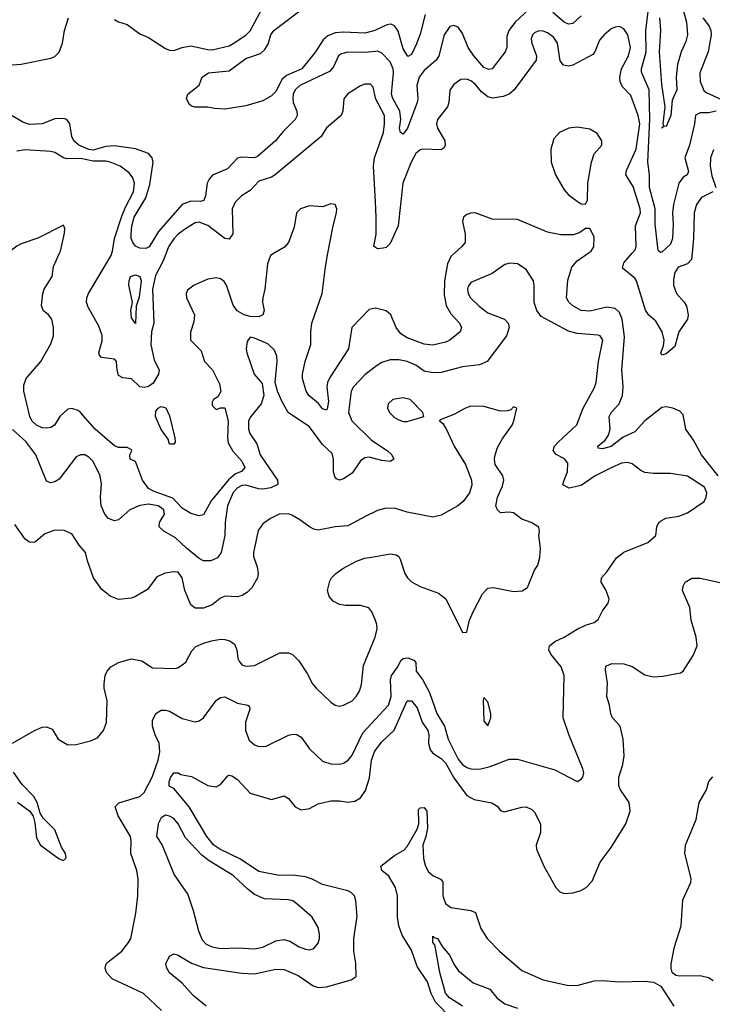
# Model space of a CAD drawing. Header units: inches. Extents: x 1552611 to 1694776, y 811966 to 917215.
# Tile 489 of 549: x 1668324 to 1671587, y 876459 to 881101. Entities that reach past the tile are written whole.
import ezdxf

# ---------------------------------------------------------------- set-up
doc = ezdxf.new("R2010")
doc.units = ezdxf.units.IN
doc.header["$MEASUREMENT"] = 0
for name, color, linetype in [('B6867', 7, 'Continuous'), ('B6868', 7, 'Continuous'), ('B6877', 7, 'Continuous'), ('B6878', 7, 'Continuous')]:
    doc.layers.add(name, color=color, linetype=linetype)

msp = doc.modelspace()

# ---------------------------------------------------------------- linework, layer by layer
at = {"layer": 'B6867', "color": 5}
for points, elevation in [([(1669522.6, 880000), (1669506.2, 879990), (1669490.8, 879950), (1669479.4, 879830), (1669469.1, 879790), (1669468.1, 879770), (1669475.3, 879730), (1669470, 879709.2), (1669450, 879699.7), (1669410, 879702.5), (1669381.1, 879710), (1669348.7, 879728.7), (1669330, 879755.1), (1669298.3, 879850), (1669287.4, 879867.4), (1669270, 879879.7), (1669250, 879884.5), (1669210, 879877.4), (1669146.3, 879850), (1669113.7, 879826.3), (1669107.8, 879810), (1669109.5, 879790), (1669146.6, 879710), (1669143.7, 879676.3), (1669128.3, 879628.3), (1669128.1, 879590), (1669179.2, 879539.2), (1669195, 879490), (1669231.5, 879450), (1669264.6, 879384.6), (1669271.5, 879348.5), (1669256.7, 879323.3), (1669236.4, 879310), (1669230, 879297.2), (1669230, 879282.8), (1669250, 879263.7), (1669270, 879270.6), (1669290, 879270.6), (1669306.1, 879210), (1669302.6, 879130), (1669306.2, 879106.1), (1669327.5, 879067.4), (1669370, 879019.4), (1669384.3, 878990), (1669369.2, 878970.8), (1669340.2, 878959.8), (1669307.7, 878932.3), (1669226.5, 878833.5), (1669190, 878766.6), (1669170, 878762.7), (1669130, 878773.7), (1669090, 878798.1), (1669045.8, 878845.8), (1668957, 878877), (1668931.1, 878891.1), (1668901.9, 878930), (1668870, 879019), (1668844, 879030), (1668842, 879050), (1668852.1, 879067.9), (1668850, 879074), (1668830, 879084), (1668790, 879083.5), (1668770, 879092.3), (1668679.8, 879170), (1668610.6, 879250), (1668598.4, 879258.4), (1668570, 879268.4), (1668550, 879265.2), (1668513, 879230), (1668488.4, 879190), (1668470, 879178.5), (1668450, 879175.4), (1668430, 879177.7), (1668403.2, 879190), (1668381.3, 879210), (1668371.4, 879230), (1668343.6, 879350), (1668342.5, 879377.5), (1668354.9, 879410), (1668423, 879490), (1668470, 879572.9), (1668483.6, 879610), (1668482.7, 879650), (1668475.2, 879690), (1668459.8, 879710), (1668434, 879730), (1668426.8, 879753.2), (1668432.2, 879810), (1668438.4, 879830), (1668476, 879890), (1668482.3, 879937.7), (1668511.5, 880000)], 920), ([(1669013.4, 880000), (1668998.2, 879961.8), (1668964.3, 879895.7), (1668949.1, 879830), (1668955.7, 879670), (1668944.7, 879630), (1668941.7, 879570), (1668956.6, 879496.6), (1668980.8, 879450), (1668977.6, 879430), (1668951.8, 879388.2), (1668930, 879372.2), (1668910, 879366.4), (1668890, 879370.4), (1668850, 879408.7), (1668810, 879412.3), (1668790, 879423), (1668782.4, 879450), (1668780.4, 879490), (1668770, 879501), (1668708.9, 879508.9), (1668699.7, 879519.7), (1668696.8, 879530), (1668712.2, 879587.8), (1668712, 879612), (1668695.9, 879655.9), (1668645.7, 879745.7), (1668639.2, 879770), (1668640.1, 879790), (1668647.5, 879810), (1668754.2, 879990), (1668757.9, 880000)], 880), ([(1670000, 879741.2), (1669998.4, 879741.6), (1669970, 879734.5), (1669888.7, 879650), (1669872.5, 879550), (1669785.3, 879414.7), (1669774.2, 879390), (1669771.3, 879370), (1669778.1, 879301.9), (1669772.9, 879267.1), (1669770, 879259.6), (1669750, 879266.2), (1669732.4, 879292.4), (1669686.4, 879330), (1669673.3, 879350), (1669656.2, 879410), (1669655.5, 879430), (1669669.4, 879490), (1669696, 879570), (1669695.1, 879630), (1669700.7, 879670), (1669748.2, 879810), (1669764.3, 879935.7), (1669776.3, 880000)], 920), ([(1670000, 879030.4), (1669970, 879038.4), (1669950, 879035.5), (1669930, 879021.5), (1669890, 878963.8), (1669850, 878936), (1669830, 878929.7), (1669815.8, 878935.8), (1669807.9, 878947.9), (1669803.1, 878970), (1669802.5, 879030), (1669795.5, 879055.5), (1669750, 879098.2), (1669690, 879181.5), (1669589.3, 879249.3), (1669559.7, 879299.7), (1669538, 879350), (1669527.6, 879390), (1669536.4, 879490), (1669534.7, 879514.7), (1669523.8, 879543.8), (1669492.8, 879572.8), (1669430, 879600.4), (1669410, 879604.7), (1669395.8, 879584.2), (1669391.5, 879550), (1669393.8, 879530), (1669428.5, 879430), (1669466.4, 879386.4), (1669473.7, 879330), (1669461.5, 879290), (1669412.2, 879230), (1669402.4, 879210), (1669402, 879170), (1669407.3, 879150), (1669441.7, 879101.7), (1669456.4, 879050), (1669538.2, 878930), (1669540.7, 878910), (1669506.4, 878893.6), (1669470, 878887.4), (1669449, 878889), (1669390, 878907.1), (1669370, 878904.7), (1669350, 878893.9), (1669330, 878872.2), (1669303, 878810), (1669292.1, 878730), (1669290.8, 878670), (1669272.7, 878590), (1669255.2, 878564.8), (1669224, 878550), (1669190, 878550.4), (1669170, 878560.9), (1669109.1, 878609.1), (1669058.6, 878658.6), (1669002.2, 878690), (1668980.4, 878710), (1668982.7, 878730), (1669005.4, 878770), (1669002.4, 878790), (1668975.6, 878810), (1668930, 878816.7), (1668890, 878810.6), (1668842.3, 878790), (1668790, 878742.8), (1668770, 878738.9), (1668742.6, 878750), (1668725, 878770), (1668707.5, 878810), (1668704.3, 878850), (1668708.5, 878911.5), (1668703.6, 878950), (1668670, 879017.7), (1668650, 879039.2), (1668630, 879049.7), (1668610, 879049.7), (1668590, 879039.7), (1668510, 878935.1), (1668490, 878922.2), (1668470, 878917.6), (1668450, 878925.4), (1668399.1, 879050), (1668352.7, 879112.7), (1668290, 879169)], 940), ([(1670000, 879465.7), (1669996.5, 879463.5), (1669952.2, 879427.8), (1669896.5, 879370), (1669886, 879350), (1669872.6, 879250), (1669888.6, 879210), (1669979.7, 879119.7), (1670000, 879106.4)], 940), ([(1670000, 878782.3), (1669957.3, 878762.7), (1669870, 878714.3), (1669810, 878709.7), (1669730, 878694.7), (1669710, 878698.9), (1669690, 878709.7), (1669643.9, 878743.9), (1669605.5, 878765.5), (1669590, 878771), (1669546.8, 878770), (1669504.9, 878750), (1669470, 878724.5), (1669447.2, 878692.8), (1669425.7, 878590), (1669425.3, 878570), (1669442.2, 878522.2), (1669446.7, 878490), (1669444.4, 878470), (1669417.4, 878422.6), (1669397.5, 878402.5), (1669372.7, 878387.3), (1669350, 878379.8), (1669290, 878383.1), (1669270, 878373.6), (1669230, 878342.2), (1669190, 878326.6), (1669150, 878326.9), (1669130, 878342), (1669102, 878410), (1669089.6, 878470), (1669070, 878495.8), (1669050, 878498.9), (1669008.9, 878491.1), (1668970, 878474), (1668925.7, 878414.3), (1668870, 878381.1), (1668850, 878374.3), (1668790, 878367.6), (1668750, 878383), (1668710, 878415.1), (1668672, 878470), (1668643.1, 878550), (1668634, 878590), (1668603.1, 878623.1), (1668570, 878677), (1668532.5, 878692.5), (1668490, 878695.2), (1668442.8, 878677.2), (1668399.4, 878640.6), (1668390, 878636.3), (1668370, 878638.7), (1668350, 878651.8), (1668300.5, 878720.5)], 960), ([(1670000, 878268.7), (1669997, 878277), (1669982.9, 878310), (1669968.1, 878328.1), (1669930, 878339.7), (1669859.1, 878339.1), (1669830, 878344.5), (1669800.1, 878360.1), (1669782, 878382), (1669774.5, 878410), (1669785.6, 878454.4), (1669793.6, 878470), (1669813.3, 878490), (1669845.9, 878514.1), (1669910, 878548.1), (1669950, 878562.6), (1670000, 878570.8)], 960), ([(1668289.3, 877690), (1668392.7, 877750), (1668430, 877765.3), (1668450, 877766.7), (1668476.3, 877756.3), (1668505.5, 877710), (1668550, 877682.8), (1668590, 877683.6), (1668658, 877702), (1668690, 877716.3), (1668718.4, 877750), (1668732.4, 877787.6), (1668735.1, 877890), (1668721.1, 877950), (1668721, 877970), (1668726.6, 878010), (1668735.8, 878030), (1668753.1, 878050), (1668790, 878071.5), (1668850, 878087.8), (1668898.9, 878078.9), (1668950, 878046), (1669057.2, 878042.7), (1669072.1, 878047.9), (1669107.2, 878072.7), (1669134, 878126), (1669154, 878146), (1669190, 878162.6), (1669227.7, 878172.3), (1669270, 878180.2), (1669290, 878178.5), (1669313.1, 878173.1), (1669336.4, 878156.4), (1669347.6, 878130), (1669351.4, 878090), (1669357.5, 878077.5), (1669370, 878060.3), (1669390, 878052.8), (1669430, 878057.3), (1669550, 878116.5), (1669590, 878116.9), (1669608.4, 878108.4), (1669638.8, 878078.8), (1669678.9, 878018.9), (1669703.8, 877970), (1669720.5, 877950), (1669790, 877883.1), (1669810, 877870.3), (1669830, 877865.2), (1669850, 877869), (1669890, 877890.4), (1669909.8, 877910.2), (1669925, 877935), (1669933.5, 877966.5), (1669943, 878057), (1669998.5, 878190), (1670000, 878196.1)], 960), ([(1668991.1, 876430), (1668906.3, 876510), (1668759, 876579), (1668732.1, 876610), (1668726.9, 876630), (1668731.2, 876650), (1668739.8, 876660.2), (1668805.1, 876710), (1668836.9, 876750), (1668847.1, 876770), (1668871.4, 876888.6), (1668879.8, 876970), (1668882.2, 877050), (1668875, 877090), (1668847.6, 877170), (1668849.6, 877230), (1668845.1, 877250), (1668787.9, 877347.9), (1668774.3, 877390), (1668790.9, 877409.1), (1668890, 877438.4), (1668910, 877457.7), (1668947.1, 877530), (1668975.4, 877610), (1668983.8, 877650), (1668981.5, 877690), (1668961.4, 877730), (1668949.8, 877770), (1668950, 877798), (1668965.1, 877830), (1668990, 877846), (1669010, 877846.4), (1669030, 877841.3), (1669090, 877807.2), (1669150, 877790.3), (1669170, 877795.3), (1669190, 877810.3), (1669250, 877891.6), (1669270, 877906), (1669290, 877908.9), (1669350, 877878.3), (1669398, 877870), (1669404.5, 877864.5), (1669408, 877850), (1669387.9, 877790), (1669388, 877750), (1669404.7, 877704.7), (1669430, 877682.4), (1669450, 877674.4), (1669484.4, 877675.6), (1669590, 877727.9), (1669610, 877733.2), (1669630, 877731.4), (1669650, 877718), (1669690, 877664.4), (1669750, 877606), (1669790, 877592.3), (1669830, 877592), (1669850, 877596.9), (1669871.8, 877610), (1669890, 877634), (1669941.1, 877738.9), (1670000, 877803.2)], 940), ([(1669203.1, 876450), (1669141.2, 876501.2), (1669090, 876559.8), (1669030, 876607.6), (1669017, 876630), (1669012.7, 876650), (1669030, 876686), (1669050, 876698), (1669070, 876691.8), (1669133.6, 876653.6), (1669190, 876633.5), (1669370, 876605.5), (1669430, 876602.8), (1669530, 876625.7), (1669570, 876623.2), (1669635.2, 876595.2), (1669706.7, 876546.7), (1669730, 876539.1), (1669770, 876541.6), (1669886, 876574), (1669909.5, 876590.5), (1669907.3, 876652.7), (1669898.6, 876710), (1669897.8, 876770), (1669913.4, 876873.4), (1669907.1, 876947.2), (1669900.7, 876970), (1669886.2, 876986.2), (1669870, 876995), (1669750, 877023.7), (1669701.5, 877050), (1669670, 877060.3), (1669610, 877068.8), (1669546.4, 877066.4), (1669450, 877085), (1669363.4, 877143.4), (1669266.3, 877190), (1669239.2, 877210), (1669205, 877250), (1669122.3, 877390), (1669050, 877476.4), (1669027.9, 877487.9), (1669027.4, 877510), (1669036.4, 877530), (1669050, 877550.3), (1669070, 877550.3), (1669083, 877543), (1669133.2, 877533.2), (1669210, 877491.4), (1669250, 877485.2), (1669270, 877494.9), (1669303.7, 877536.3), (1669310, 877539.6), (1669323.8, 877536.2), (1669350, 877519.7), (1669410, 877455.2), (1669510, 877424.7), (1669570, 877442.3), (1669590, 877430.3), (1669621.1, 877390), (1669650, 877376.9), (1669690, 877382), (1669730, 877404.4), (1669790, 877418), (1669830, 877419.3), (1669870, 877412.4), (1669903.3, 877416.7), (1669930, 877432.9), (1669953, 877467), (1669972.3, 877527.7), (1669981.3, 877610), (1669995, 877650), (1670000, 877656.7)], 920), ([(1668312.7, 877412.7), (1668372, 877370), (1668386.8, 877346.8), (1668395.3, 877315.3), (1668403.4, 877243.4), (1668421, 877210), (1668510, 877144.7), (1668530, 877138), (1668542, 877150), (1668539, 877170), (1668520.9, 877200.9), (1668490, 877282), (1668436, 877336), (1668420.2, 877360.2), (1668406, 877410), (1668390, 877439.3), (1668334.9, 877494.9), (1668293.9, 877553.9)], 960)]:
    msp.add_lwpolyline(points, dxfattribs=dict(at, elevation=elevation))
for points, elevation in [([(1668870, 879669.2), (1668850, 879695.3), (1668847.3, 879730), (1668854.5, 879770), (1668838.7, 879850), (1668839.3, 879870), (1668846.4, 879890), (1668870, 879899), (1668890.1, 879890), (1668895.8, 879870), (1668886.9, 879793.1), (1668873, 879750)], 860), ([(1669030, 879099.3), (1669023.7, 879123.7), (1668990, 879169.8), (1668963.6, 879230), (1668964.4, 879255.6), (1668975.6, 879270), (1668990, 879277), (1669011.5, 879271.5), (1669030, 879234), (1669054.6, 879130), (1669055.8, 879110), (1669050, 879099.3)], 880), ([(1669010, 877350.7), (1668990, 877339.1), (1668976.2, 877310), (1668968, 877250), (1668994.6, 877210), (1669052.2, 877070), (1669116.7, 876976.7), (1669141.8, 876901.8), (1669166.1, 876806.1), (1669184, 876764), (1669202.4, 876742.4), (1669230, 876730.6), (1669270, 876722.1), (1669350, 876726.3), (1669430, 876720.8), (1669470, 876729), (1669530, 876757.9), (1669570, 876765), (1669597.3, 876757.3), (1669640.3, 876730), (1669670, 876719.3), (1669690, 876716.5), (1669710, 876722.7), (1669730, 876748.2), (1669735.6, 876770), (1669736.8, 876790), (1669730, 876821.2), (1669702, 876870), (1669630, 876932.8), (1669610, 876946.5), (1669590, 876951.4), (1669476.8, 876956.8), (1669430, 876977.7), (1669400.1, 877000.1), (1669330, 877067), (1669215.9, 877135.9), (1669181.7, 877161.7), (1669104.4, 877244.4), (1669070, 877309.7), (1669050, 877334.6), (1669030, 877347)], 940)]:
    msp.add_lwpolyline(points, close=True, dxfattribs=dict(at, elevation=elevation))
at = {"layer": 'B6868', "color": 5}
for points, elevation in [([(1668770, 881101.3), (1668790, 881090.4), (1668830, 881078.4), (1668890, 881034.4), (1668930, 881016.5), (1669010, 880964.9), (1669030, 880957.7), (1669050, 880956.5), (1669090, 880970.2), (1669130, 880977.6), (1669210, 880960.2), (1669230, 880959.7), (1669310, 880978), (1669330, 880988.2), (1669390, 881028.6), (1669410, 881049.2), (1669464.6, 881150)], 860), ([(1670000, 881051.8), (1669992, 881048), (1669950, 881038), (1669850, 881042.2), (1669810, 881039.7), (1669775.2, 881024.8), (1669754.2, 881005.8), (1669717, 880950), (1669652.5, 880870), (1669581.3, 880838.7), (1669559.8, 880820.2), (1669530, 880763.1), (1669510, 880742), (1669470, 880719.1), (1669390, 880695.4), (1669290, 880679.3), (1669242, 880682), (1669209.1, 880689.1), (1669149.4, 880689.4), (1669133.6, 880693.6), (1669122.7, 880702.7), (1669109, 880730), (1669115.3, 880750), (1669170, 880792), (1669184, 880830), (1669214, 880850), (1669310, 880859.3), (1669390, 880917.7), (1669458.8, 880941.2), (1669479.1, 880960.9), (1669495, 880985), (1669506.6, 881030), (1669521.4, 881050), (1669670, 881162.9)], 840), ([(1668270, 880887.2), (1668330, 880891.6), (1668470, 880920.2), (1668490, 880927.4), (1668510, 880948.5), (1668525.8, 880990), (1668535, 881050), (1668554, 881110)], 860), ([(1670000, 880951.3), (1669950, 880946.9), (1669870, 880947.7), (1669840, 880940), (1669825.4, 880930), (1669801.8, 880878.2), (1669783.8, 880856.2), (1669643.5, 880790), (1669622.1, 880770), (1669613, 880750), (1669610.1, 880730), (1669613, 880710), (1669630.2, 880670), (1669631.3, 880650), (1669621.5, 880630), (1669565.6, 880574.4), (1669528.6, 880530), (1669443.9, 880456.1), (1669429.2, 880449.2), (1669370, 880452.4), (1669350, 880448.7), (1669302.6, 880397.4), (1669232.4, 880367.6), (1669216.9, 880350), (1669207.1, 880330), (1669199.1, 880270), (1669191.2, 880248.8), (1669175.4, 880244.6), (1669130, 880245.1), (1669089.7, 880230.3), (1668978.2, 880101.8), (1668933.2, 880030), (1668917.8, 880022.2), (1668890, 880023.2), (1668870, 880033.9), (1668856.1, 880050), (1668849, 880070), (1668849, 880089), (1668852.4, 880130), (1668862.6, 880170), (1668918.1, 880261.9), (1668936.4, 880323.6), (1668953.3, 880430), (1668948, 880450), (1668930, 880469.9), (1668870, 880492.6), (1668770, 880506.1), (1668730, 880503.8), (1668670, 880486.6), (1668650, 880489.1), (1668602.7, 880510), (1668578.3, 880530), (1668569.5, 880550), (1668559.9, 880610), (1668545.6, 880630), (1668530, 880634.5), (1668490, 880633.7), (1668430, 880610.4), (1668370, 880607), (1668338.3, 880618.3), (1668288.3, 880648.3)], 860), ([(1670000, 880732.5), (1669990, 880782.7), (1669976.6, 880796.6), (1669950, 880797.2), (1669930, 880788.7), (1669869.2, 880750.8), (1669851.5, 880728.5), (1669846, 880670), (1669838.9, 880650), (1669770, 880591.6), (1669744.3, 880550), (1669526.7, 880370), (1669510, 880359.3), (1669450, 880339.9), (1669410, 880295.5), (1669369.4, 880270.6), (1669339.6, 880240.4), (1669325.3, 880210), (1669328.1, 880091.9), (1669310, 880066.9), (1669290, 880069.3), (1669210, 880131.3), (1669170, 880147.2), (1669150, 880143.2), (1669110, 880117.8), (1669070, 880089.9), (1669050, 880068.4), (1669025.3, 880030), (1669013.4, 880000)], 880), ([(1668757.9, 880000), (1668761.5, 880010), (1668770.5, 880070), (1668805.3, 880174.7), (1668822.1, 880217.9), (1668860.1, 880290), (1668864.7, 880330), (1668856.2, 880356.2), (1668839.2, 880379.2), (1668796.4, 880410), (1668750, 880429.3), (1668730, 880433.8), (1668670, 880434.5), (1668610, 880446.7), (1668545.6, 880445.6), (1668529.3, 880449.3), (1668490, 880474.6), (1668470, 880480.3), (1668350, 880487.3), (1668310, 880482)], 880), ([(1670000, 880242), (1669990.7, 880410), (1669995.7, 880450), (1670000, 880462.3)], 880), ([(1669776.3, 880000), (1669800.4, 880130), (1669817.2, 880190), (1669817.7, 880210), (1669810, 880229.3), (1669790, 880233.7), (1669750, 880219.1), (1669690, 880223.2), (1669646.7, 880210), (1669628.6, 880190), (1669617.4, 880122.6), (1669589.5, 880050), (1669570.8, 880029.2), (1669522.6, 880000)], 920), ([(1668511.5, 880000), (1668516.1, 880010), (1668534.5, 880094.5), (1668536.4, 880116.4), (1668530, 880132.8), (1668409.5, 880070.5), (1668330, 880045.1), (1668310, 880033.3), (1668267.4, 880000)], 920), ([(1670000, 880027.7), (1669992.9, 880032.9), (1670000, 880073)], 880)]:
    msp.add_lwpolyline(points, dxfattribs=dict(at, elevation=elevation))
at = {"layer": 'B6877', "color": 5}
for points, elevation in [([(1670371.9, 880000), (1670354.9, 879985.1), (1670340.1, 879950), (1670325.4, 879870), (1670324.3, 879804.3), (1670333.3, 879753.3), (1670354.6, 879714.6), (1670396.5, 879670), (1670404.9, 879650), (1670398.7, 879630), (1670350, 879590.8), (1670330, 879580.7), (1670270, 879567.1), (1670230, 879571.1), (1670150, 879601.3), (1670119.4, 879619.4), (1670097.1, 879650), (1670072.5, 879710), (1670050, 879728.4), (1670000, 879741.2)], 920), ([(1671615.6, 878950), (1671536.6, 879050), (1671498.7, 879118.7), (1671462, 879170), (1671450, 879238), (1671435, 879255), (1671400.9, 879270), (1671370, 879276.2), (1671350, 879272.4), (1671270, 879209.3), (1671221.7, 879158.3), (1671167.4, 879132.6), (1671110, 879089.6), (1671070, 879078.7), (1671050, 879081.2), (1671047.2, 879090), (1671081.7, 879118.3), (1671097.4, 879142.6), (1671105.8, 879170), (1671102, 879230), (1671111.5, 879250), (1671148.3, 879290), (1671163.4, 879330), (1671167.4, 879370), (1671160.4, 879450), (1671173.5, 879606.5), (1671162.4, 879690), (1671150, 879720.6), (1671130, 879738.8), (1671090, 879746.3), (1671010, 879727.6), (1670970, 879729.4), (1670930, 879751.9), (1670910.6, 879770), (1670899.9, 879790), (1670906.9, 879873.1), (1670925.4, 879934.6), (1670950, 879964.4), (1671001.9, 880000)], 920), ([(1671492.3, 880000), (1671489.2, 879970), (1671470, 879949.9), (1671426.4, 879933.6), (1671411.4, 879908.6), (1671404.4, 879875.6), (1671405, 879850), (1671418.8, 879810), (1671454.2, 879770), (1671465.6, 879750), (1671472.8, 879710), (1671470.1, 879690), (1671430, 879629.9), (1671410, 879560.2), (1671370, 879525.2), (1671350, 879519.7), (1671344.9, 879530), (1671357, 879563), (1671361.2, 879590), (1671351.6, 879630), (1671320.6, 879680.6), (1671288.6, 879708.6), (1671272.3, 879732.3), (1671230, 879869.7), (1671222.3, 879882.3), (1671164.1, 879930), (1671170, 879955), (1671209.3, 880000)], 880), ([(1670000, 877803.2), (1670061.2, 877870), (1670074.5, 877910), (1670071.7, 877988.3), (1670076.2, 878010), (1670105.4, 878050), (1670119.9, 878080.1), (1670130, 878090.2), (1670153.2, 878093.2), (1670181.5, 878081.5), (1670190.1, 878070.1), (1670191.9, 878030), (1670222.1, 877990), (1670255.2, 877930), (1670289.4, 877830), (1670325.3, 877770), (1670342.4, 877710), (1670390, 877615.1), (1670410, 877589.1), (1670430, 877575.5), (1670450, 877569), (1670490, 877567.5), (1670540.3, 877579.7), (1670630, 877614.3), (1670670, 877614.4), (1670845, 877564.9), (1670950, 877510.5), (1670970, 877520.5), (1670976.9, 877530), (1670981.3, 877550), (1670978, 877570), (1670910.6, 877730.6), (1670883.9, 877810), (1670889.8, 878010), (1670875.8, 878050), (1670826.2, 878110), (1670816.4, 878130), (1670819.7, 878150), (1670845.1, 878170), (1670890, 878190.2), (1670950, 878228), (1670990, 878246.7), (1671030, 878258.9), (1671050, 878274), (1671070, 878314.9), (1671097.2, 878350), (1671100.9, 878370), (1671087.3, 878410), (1671063, 878450), (1671064.7, 878470), (1671090, 878498), (1671135.2, 878564.8), (1671170, 878591.3), (1671283.3, 878636.7), (1671321.2, 878670), (1671326.6, 878710), (1671335.1, 878730), (1671343.1, 878736.9), (1671368.6, 878751.4), (1671430, 878760.9), (1671470, 878777), (1671549.6, 878830), (1671559.1, 878850), (1671561.7, 878870), (1671550, 878896.9), (1671470, 878948.9), (1671390, 878961.8), (1671310, 878962), (1671270, 878966.6), (1671250, 878975.1), (1671210, 879006.6), (1671190, 879013.3), (1671158.8, 879010), (1671110, 878988.7), (1671035.6, 878950), (1670970, 878905.6), (1670912.5, 878892.5), (1670886.3, 878906.3), (1670883.5, 878910), (1670888.8, 878930), (1670905.6, 878970), (1670907, 879010), (1670890.5, 879030.5), (1670851.4, 879051.4), (1670838, 879070), (1670843.8, 879090), (1670860.7, 879110), (1670948.5, 879191.5), (1670979.4, 879270), (1671032.9, 879367.1), (1671040.4, 879390), (1671050.5, 879490), (1671070.9, 879590.9), (1671059.3, 879610), (1671050, 879614.3), (1670950, 879622.3), (1670910, 879633.4), (1670781.3, 879701.3), (1670760.4, 879730), (1670748.1, 879768.1), (1670748.5, 879848.5), (1670744, 879870), (1670710, 879923), (1670670, 879950.8), (1670632.9, 879952.9), (1670610, 879946.6), (1670550, 879904.4), (1670450, 879862), (1670437.2, 879842.8), (1670433.8, 879830), (1670436.9, 879810), (1670448.2, 879790), (1670489.2, 879750), (1670530, 879719), (1670608.4, 879690), (1670626, 879670), (1670630.2, 879650), (1670617.3, 879610), (1670527, 879490), (1670490, 879473.5), (1670410, 879463.9), (1670310, 879437.1), (1670270, 879436.1), (1670230, 879443.9), (1670190, 879472.3), (1670150, 879490.4), (1670110, 879498.1), (1670070, 879498), (1670030, 879485), (1670000, 879465.7)], 940), ([(1670000, 878570.8), (1670070, 878582.4), (1670098, 878578), (1670110.3, 878570.3), (1670117.2, 878557.2), (1670138.7, 878490), (1670150.4, 878470), (1670170, 878450.4), (1670210, 878428.9), (1670297.6, 878397.6), (1670331.5, 878371.5), (1670410, 878212), (1670430, 878214), (1670442.7, 878270), (1670460.7, 878310), (1670505.1, 878394.9), (1670530, 878420.5), (1670555.6, 878424.4), (1670650, 878405.7), (1670691.1, 878408.9), (1670716, 878424), (1670750, 878506), (1670765.2, 878530), (1670774.6, 878565.4), (1670778, 878610), (1670769.6, 878670), (1670772.7, 878690), (1670769.3, 878709.3), (1670734, 878730), (1670690, 878746), (1670650, 878776.2), (1670630, 878779.6), (1670590, 878776.2), (1670574.5, 878790), (1670567.6, 878810), (1670575.1, 878850), (1670598.6, 878901.4), (1670605.1, 878930), (1670600.9, 878950), (1670564.4, 879004.4), (1670560.7, 879030), (1670563.6, 879050), (1670575.6, 879084.4), (1670596.6, 879123.4), (1670643.7, 879190), (1670652.7, 879210), (1670666, 879270), (1670650, 879275.3), (1670638, 879262), (1670623.5, 879256.5), (1670590, 879255.1), (1670510, 879278), (1670450, 879279.1), (1670424, 879270), (1670370, 879239.5), (1670304.7, 879215.3), (1670302, 879210), (1670316.8, 879196.8), (1670332.5, 879172.5), (1670370.4, 879090), (1670424.5, 879004.5), (1670452.4, 878930), (1670453.5, 878906.5), (1670443.1, 878870), (1670412.7, 878830), (1670388, 878810), (1670310, 878765.1), (1670270, 878755.3), (1670150, 878779.7), (1670090, 878798.5), (1670043.7, 878796.3), (1670010, 878786.9), (1670000, 878782.3)], 960), ([(1670000, 879106.4), (1670055.3, 879070), (1670077.6, 879050), (1670087.3, 879030), (1670070, 879018.4), (1670030, 879022.4), (1670000, 879030.4)], 940), ([(1670000, 877656.7), (1670030, 877697.4), (1670088.2, 877751.8), (1670149.9, 877890.1), (1670170, 877889.6), (1670197.3, 877857.3), (1670220.6, 877790), (1670246.2, 877750), (1670251.1, 877730), (1670249.2, 877689.2), (1670258.6, 877658.6), (1670270, 877643.9), (1670310, 877618.8), (1670330, 877597.8), (1670370, 877526.9), (1670430, 877444.2), (1670465.1, 877425.1), (1670548.8, 877408.8), (1670573.7, 877393.7), (1670590, 877373), (1670607, 877367), (1670690, 877389.2), (1670710.2, 877390.2), (1670737.6, 877377.6), (1670750, 877364.9), (1670778, 877310), (1670777.4, 877270), (1670756.9, 877210), (1670759.6, 877190), (1670793.4, 877110), (1670850, 877010.4), (1670869.5, 876989.4), (1670890, 876981.8), (1670930, 876984.2), (1670965.4, 876994.6), (1670993.3, 877010), (1671020.7, 877039.3), (1671059.1, 877130), (1671110, 877199.3), (1671180.4, 877310), (1671199.7, 877370), (1671195.6, 877410), (1671154.2, 877470), (1671146.8, 877490), (1671147.6, 877530), (1671165.3, 877590), (1671171.8, 877630), (1671166.6, 877710), (1671153.5, 877770), (1671116.3, 877810), (1671108.8, 877828.8), (1671102.8, 877870), (1671090.8, 877910), (1671092.9, 877972.9), (1671084.2, 878035.8), (1671086.2, 878053.8), (1671113.4, 878066.6), (1671170, 878064.9), (1671210, 878051.2), (1671270, 878012.3), (1671310, 878003.2), (1671354.4, 878005.6), (1671438.2, 878021.8), (1671450, 878030.6), (1671496.6, 878103.4), (1671515.4, 878150), (1671511, 878190), (1671487.8, 878270), (1671481.3, 878330), (1671447.3, 878410), (1671449.5, 878430), (1671459.5, 878450), (1671491, 878469), (1671530, 878468.3), (1671630, 878445.6)], 920), ([(1670000, 878196.1), (1670008.3, 878230), (1670006.6, 878250), (1670000, 878268.7)], 960), ([(1671591.1, 876570), (1671570, 876584.2), (1671530, 876594), (1671432.3, 876592.3), (1671415.6, 876595.6), (1671398.4, 876610), (1671393, 876630), (1671393.7, 876650), (1671409.7, 876730), (1671440.4, 876830), (1671448.3, 876951.7), (1671486.9, 877033.1), (1671488, 877052), (1671457.4, 877170), (1671461.2, 877210), (1671511.7, 877330), (1671526, 877410), (1671559.7, 877470), (1671571.5, 877510), (1671590, 877532)], 880), ([(1670361.3, 876390), (1670283.3, 876470), (1670261.8, 876510), (1670245.1, 876565.1), (1670197.3, 876637.3), (1670170, 876715.1), (1670125.9, 876786), (1670110.6, 876830), (1670103.4, 876870), (1670103.2, 876970), (1670094.6, 877010), (1670062.9, 877062.9), (1670029.7, 877090), (1670024.7, 877110), (1670090, 877160.4), (1670134.5, 877185.5), (1670150, 877202.9), (1670195.8, 877284.3), (1670205, 877310), (1670202.5, 877377.5), (1670210, 877386), (1670230, 877387.9), (1670242.7, 877370), (1670245, 877290), (1670238.1, 877250), (1670223.7, 877210), (1670226.1, 877146.1), (1670236.6, 877110), (1670250, 877084), (1670270, 877066.3), (1670307, 877050), (1670317.1, 877037.1), (1670317, 876970), (1670330, 876934), (1670355.4, 876915.4), (1670450, 876901), (1670472.1, 876892.1), (1670496.2, 876816.2), (1670526.9, 876770), (1670584, 876710), (1670690, 876618.8), (1670790, 876575.1), (1670910, 876548.4), (1670955.3, 876550), (1671030, 876570.3), (1671070, 876571.8), (1671150, 876564.6), (1671268.6, 876568.6), (1671310, 876564.4), (1671344.2, 876544.2), (1671406.3, 876450)], 880), ([(1670410, 876450.5), (1670349, 876490), (1670330, 876511.6), (1670303.7, 876610), (1670283.3, 876723.3), (1670279.1, 876739.1), (1670269.8, 876750), (1670270, 876781), (1670274.6, 876774.6), (1670291.7, 876770), (1670315.8, 876730), (1670350, 876690.2), (1670368.9, 876648.9), (1670390, 876618), (1670460.7, 876560.7), (1670538.4, 876530), (1670571.7, 876490), (1670610, 876462.2), (1670670, 876441.2)], 860)]:
    msp.add_lwpolyline(points, dxfattribs=dict(at, elevation=elevation))
at = {"layer": 'B6877', "color": 5, "elevation": 960}
for points in [[(1670130, 879317.8), (1670082, 879310), (1670059.3, 879290), (1670057.1, 879270), (1670066.4, 879250), (1670090, 879225.3), (1670110, 879214), (1670130, 879207.2), (1670150, 879206.7), (1670228, 879230), (1670224, 879250), (1670163.7, 879310)], [(1670510, 877906), (1670506.8, 877893.2), (1670510, 877794), (1670530, 877772), (1670544, 877810), (1670544, 877830), (1670530, 877886)]]:
    msp.add_lwpolyline(points, close=True, dxfattribs=at)
at = {"layer": 'B6878', "color": 5}
for points, elevation in [([(1671605.5, 880670), (1671570, 880661.4), (1671530, 880662.3), (1671508.3, 880651.7), (1671503.5, 880610), (1671479.7, 880510), (1671458, 880450), (1671474.5, 880385.5), (1671468.9, 880370), (1671450, 880358.2), (1671428.9, 880331.1), (1671403.7, 880230), (1671399.6, 880190), (1671403.1, 880136.9), (1671400.4, 880070), (1671390, 880042.4), (1671350, 880004.5), (1671343.5, 880003.5), (1671332.4, 880012.4), (1671317.5, 880137.5), (1671317.5, 880210), (1671291.1, 880310), (1671292.1, 880370), (1671282.9, 880430), (1671292.2, 880632.2), (1671289.3, 880770), (1671253.7, 880853.7), (1671253.2, 880870), (1671275, 880950), (1671274.7, 881050), (1671291.5, 881190)], 860), ([(1671444.4, 881170), (1671466.1, 881090), (1671471.1, 881030), (1671462.1, 880997.9), (1671440.4, 880950), (1671423.3, 880890), (1671417.2, 880830), (1671419.6, 880770), (1671397.6, 880722.4), (1671392.5, 880650), (1671370, 880597), (1671360.7, 880599.3), (1671350, 880589), (1671350, 880592), (1671359, 880601), (1671355.1, 880610), (1671365.4, 880690), (1671350, 880795.3), (1671338.7, 880950), (1671345.1, 881050), (1671340.5, 881110)], 840), ([(1670724.1, 881150), (1670658.7, 881090), (1670627.8, 881050), (1670618.5, 881021.5), (1670619.4, 880970), (1670611, 880950), (1670550.1, 880869.9), (1670534, 880866), (1670510, 880875.9), (1670463.2, 880930), (1670437.5, 880970), (1670410, 881035.4), (1670390, 881066), (1670370, 881073.8), (1670350, 881068.2), (1670323.8, 881030), (1670299.2, 880930), (1670285.9, 880910), (1670230, 880860.9), (1670205.9, 880830), (1670195.6, 880790), (1670200.1, 880730), (1670197.1, 880710), (1670150.9, 880590), (1670130, 880562), (1670118.4, 880570), (1670113.3, 880590), (1670119, 880630), (1670115.3, 880670), (1670081.2, 880730), (1670075.3, 880750), (1670084.9, 880850), (1670083.5, 880870), (1670070, 880902.4), (1670030, 880942.9), (1670010, 880952.2), (1670000, 880951.3)], 860), ([(1670234.5, 881125.5), (1670210, 881033.3), (1670192.7, 880987.3), (1670170, 880936.2), (1670152.5, 880927.5), (1670130, 880964.2), (1670106.6, 881046.6), (1670091.1, 881071.1), (1670077.9, 881077.9), (1670070, 881080.2), (1670050, 881075), (1670000, 881051.8)], 840), ([(1670970, 881118.5), (1670930, 881083.7), (1670910, 881079.9), (1670890, 881089.3), (1670835.5, 881135.5)], 860), ([(1671543, 881110), (1671572.1, 881070), (1671580.1, 881050), (1671581.2, 881030), (1671567.5, 880950), (1671528.9, 880850), (1671530.8, 880810), (1671547.3, 880767.3), (1671558, 880758), (1671630, 880724.6)], 860), ([(1671209.3, 880000), (1671223.6, 880016.4), (1671227.9, 880032.1), (1671225.9, 880130), (1671248.9, 880190), (1671247.2, 880210), (1671214.1, 880314.1), (1671179.9, 880370), (1671182.6, 880390), (1671229, 880490), (1671245.5, 880610), (1671238.6, 880650), (1671203.7, 880743.7), (1671164.8, 880784.8), (1671153.6, 880810), (1671152.2, 880830), (1671159.6, 880870), (1671192.5, 880930), (1671202.1, 880970), (1671189.2, 881029.2), (1671170, 881058.3), (1671150, 881068.5), (1671130, 881066.4), (1671110, 881057.2), (1671077.3, 881030), (1671056, 881004), (1671034.4, 880950), (1671023.6, 880936.4), (1670930, 880887), (1670910, 880881.8), (1670886.8, 880886.8), (1670870, 880907.8), (1670857.4, 880990), (1670838.7, 881018.7), (1670810, 881039.1), (1670790, 881046.2), (1670770, 881047.8), (1670750, 881039.4), (1670740.6, 881030), (1670733.5, 881010), (1670736.2, 880990), (1670759.1, 880930), (1670756.8, 880910), (1670653.7, 880770), (1670629.6, 880750.4), (1670601.1, 880738.9), (1670550.9, 880730.9), (1670530, 880737.3), (1670500.3, 880760.3), (1670470, 880797.5), (1670450, 880813.4), (1670430, 880820.7), (1670401.7, 880818.3), (1670370, 880796), (1670351, 880769), (1670346.2, 880710), (1670339.8, 880690), (1670292, 880630), (1670287.6, 880610), (1670292.8, 880590), (1670326.2, 880530), (1670327.8, 880510), (1670323.6, 880496.4), (1670310, 880487.2), (1670224, 880490), (1670210, 880486.9), (1670189.7, 880470.3), (1670168.7, 880430), (1670129.2, 880330), (1670106.4, 880130), (1670070, 880045.4), (1670050, 880027.6), (1670035.9, 880024.1), (1670010, 880020.4), (1670000, 880027.7)], 880), ([(1670000, 880462.3), (1670037.2, 880570), (1670043.1, 880610), (1670042.5, 880650), (1670000.5, 880730), (1670000, 880732.5)], 880), ([(1671593.1, 880486.9), (1671579.1, 880450), (1671576.5, 880410), (1671584.3, 880364.3), (1671603.5, 880310)], 880), ([(1671590.2, 880290), (1671537, 880263), (1671512.3, 880230), (1671501.3, 880190), (1671499.3, 880070), (1671492.3, 880000)], 880), ([(1670000, 880073), (1670003, 880090), (1670004, 880170), (1670000, 880242)], 880), ([(1671001.9, 880000), (1671016.4, 880010), (1671028.5, 880030), (1671030, 880078), (1671010, 880116), (1670990, 880116), (1670962.8, 880097.3), (1670933.1, 880086.9), (1670873, 880087), (1670810, 880098.9), (1670670, 880159.1), (1670550, 880160.7), (1670470, 880190.8), (1670450, 880189.7), (1670430, 880182.4), (1670414.9, 880170), (1670410.3, 880150), (1670423.5, 880090), (1670422, 880050), (1670406, 880030), (1670371.9, 880000)], 920)]:
    msp.add_lwpolyline(points, dxfattribs=dict(at, elevation=elevation))
at = {"layer": 'B6878', "color": 5, "elevation": 920}
msp.add_lwpolyline([(1670950, 880594), (1670910.7, 880589.3), (1670867.6, 880570), (1670840.8, 880539.2), (1670826.2, 880490), (1670828.2, 880430), (1670848.4, 880370), (1670890, 880298.9), (1670910, 880274.6), (1670950, 880244.9), (1670970, 880233), (1670990, 880230.8), (1670999.6, 880250), (1671001.2, 880330), (1671017.3, 880430), (1671031.1, 880468.9), (1671067.1, 880510), (1671067.4, 880530), (1671044.2, 880564.2), (1671010, 880584.3)], close=True, dxfattribs=at)

doc.saveas('drawing.dxf')
